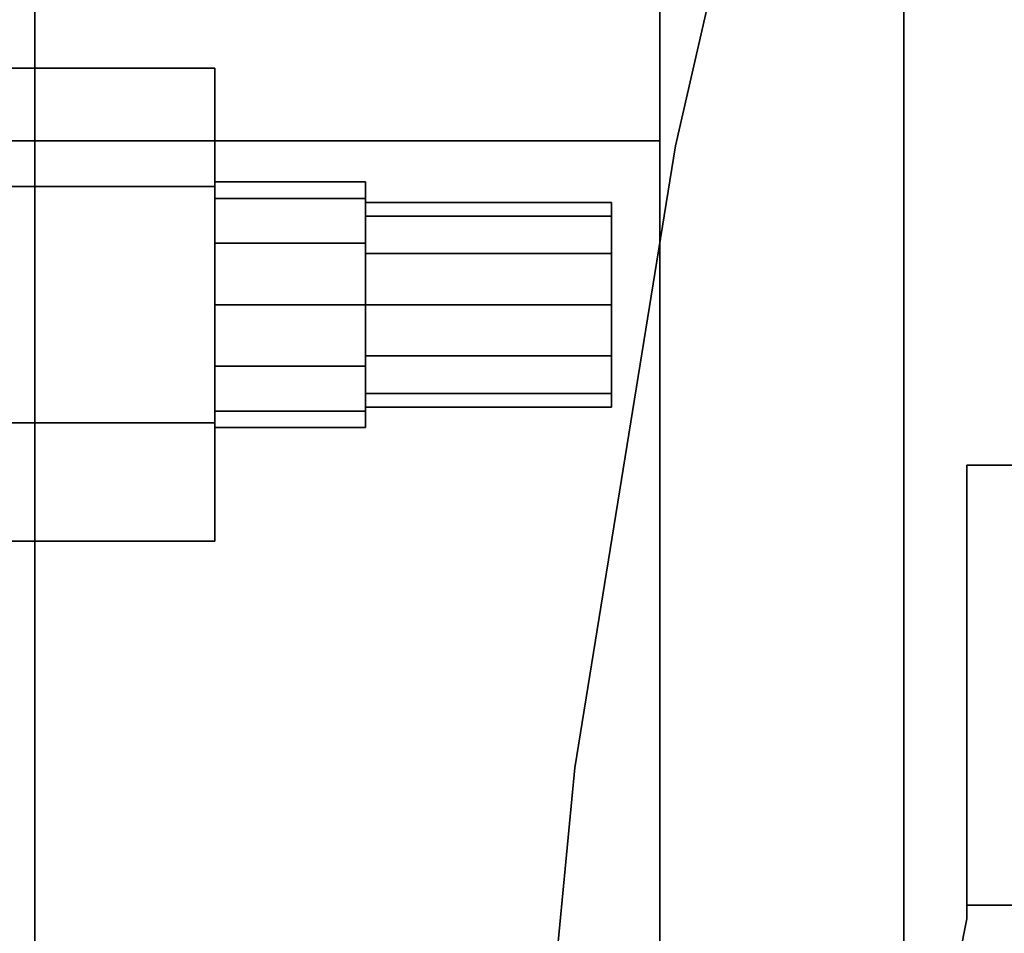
# Model space of a CAD drawing. Extents: x -48 to 48, y -49.6 to 48.
# Tile 757 of 890: x 0.8 to 3.8, y 23.6 to 26.4. Entities that reach past the tile are written whole.
import ezdxf

# ---------------------------------------------------------------- set-up
doc = ezdxf.new("R2010")
doc.units = 0

msp = doc.modelspace()

# ---------------------------------------------------------------- linework, layer by layer
at = {"layer": '4B3 [27]', "color": 1}
for points, invisible_edges in [([(-2.30664, 22.1721, 30.1), (-3.495, 48, 30.1), (3.495, 48, 30.1)], 13), ([(-2.79823, 25.9848, 46), (3.495, 48, 46), (-3.495, 48, 46)], 13), ([(-2.79823, 14.5152, 30.1), (-2.4913, 16.4137, 30.1), (3.495, 48, 30.1)], 14), ([(-2.79823, 14.5152, 30.1), (3.495, 48, 30.1), (3.495, 28.7655, 30.1)], 13), ([(-2.79823, 25.9848, 46), (3.495, 28.7655, 46), (3.495, 48, 46)], 13), ([(-2.4913, 16.4137, 30.1), (-2.30664, 18.3279, 30.1), (3.495, 48, 30.1)], 14), ([(-2.245, 20.25, 30.1), (-2.30664, 22.1721, 30.1), (3.495, 48, 30.1)], 14), ([(-2.30664, 18.3279, 30.1), (-2.245, 20.25, 30.1), (3.495, 48, 30.1)], 14), ([(0.576535, 7.47959, 45.5171), (0.576535, 48, 45.5171), (0.8425, 48, 45.57)], 12), ([(0.576535, 7.47959, 45.5171), (0.8425, 48, 45.57), (0.8425, 7.375, 45.57)], 1), ([(0.8425, 6.62326, 30.53), (0.8425, 48, 30.53), (0.576535, 48, 30.5829)], 12), ([(0.8425, 6.62326, 30.53), (0.576535, 48, 30.5829), (0.576535, 6.87279, 30.5829)], 1), ([(2.30664, 18.3279, 45.57), (0.8425, 7.375, 45.57), (0.8425, 48, 45.57)], 13), ([(0.8425, 48, 45.57), (3.22615, 27.8596, 45.57), (2.79823, 25.9848, 45.57)], 13), ([(0.8425, 48, 45.57), (2.79823, 25.9848, 45.57), (2.4913, 24.0863, 45.57)], 13), ([(0.8425, 48, 45.57), (2.4913, 24.0863, 45.57), (2.30664, 22.1721, 45.57)], 13), ([(0.8425, 48, 45.57), (2.30664, 22.1721, 45.57), (2.245, 20.25, 45.57)], 13), ([(2.30664, 18.3279, 45.57), (0.8425, 48, 45.57), (2.245, 20.25, 45.57)], 3), ([(2.4913, 24.0863, 30.53), (3.495, 48, 30.53), (0.8425, 48, 30.53)], 13), ([(0.8425, 48, 30.53), (0.8425, 6.62326, 30.53), (2.30664, 18.3279, 30.53)], 14), ([(0.8425, 48, 30.53), (2.30664, 18.3279, 30.53), (2.245, 20.25, 30.53)], 13), ([(0.8425, 48, 30.53), (2.245, 20.25, 30.53), (2.30664, 22.1721, 30.53)], 13), ([(2.4913, 24.0863, 30.53), (0.8425, 48, 30.53), (2.30664, 22.1721, 30.53)], 3), ([(2.4913, 24.0863, 30.53), (2.79823, 25.9848, 30.53), (3.495, 48, 30.53)], 14), ([(2.79823, 25.9848, 30.53), (3.22615, 27.8596, 30.53), (3.495, 48, 30.53)], 14), ([(-2.79823, 14.5152, 30.1), (3.495, 28.7655, 30.1), (3.22615, 27.8596, 30.1)], 13), ([(-2.79823, 25.9848, 46), (3.22615, 27.8596, 46), (3.495, 28.7655, 46)], 13), ([(-2.79823, 14.5152, 30.1), (3.22615, 27.8596, 30.1), (2.79823, 25.9848, 30.1)], 13), ([(-2.79823, 25.9848, 46), (2.79823, 25.9848, 46), (3.22615, 27.8596, 46)], 13), ([(-2.79823, 14.5152, 30.1), (2.79823, 25.9848, 30.1), (2.4913, 24.0863, 30.1)], 13), ([(-2.79823, 25.9848, 46), (-2.4913, 24.0863, 46), (3.495, 6.62326, 46)], 14), ([(-2.79823, 25.9848, 46), (3.495, 6.62326, 46), (3.495, 11.7345, 46)], 13), ([(-2.79823, 25.9848, 46), (3.495, 11.7345, 46), (3.22615, 12.6404, 46)], 13), ([(-2.79823, 25.9848, 46), (3.22615, 12.6404, 46), (2.79823, 14.5152, 46)], 13), ([(-2.79823, 25.9848, 46), (2.79823, 14.5152, 46), (2.4913, 16.4137, 46)], 13), ([(-2.79823, 25.9848, 46), (2.4913, 16.4137, 46), (2.30664, 18.3279, 46)], 13), ([(-2.79823, 25.9848, 46), (2.30664, 18.3279, 46), (2.245, 20.25, 46)], 13), ([(-2.79823, 25.9848, 46), (2.245, 20.25, 46), (2.30664, 22.1721, 46)], 13), ([(-2.79823, 25.9848, 46), (2.30664, 22.1721, 46), (2.4913, 24.0863, 46)], 13), ([(-2.79823, 25.9848, 46), (2.4913, 24.0863, 46), (2.79823, 25.9848, 46)], 13), ([(-2.79823, 14.5152, 30.1), (2.4913, 24.0863, 30.1), (2.30664, 22.1721, 30.1)], 13), ([(-2.4913, 24.0863, 46), (-2.30664, 22.1721, 46), (3.495, 6.62326, 46)], 14)]:
    msp.add_3dface(points, dxfattribs=dict(at, invisible_edges=invisible_edges))
at = {"layer": '4B3 [27]', "color": 7}
for points, invisible_edges in [([(2.79823, 25.9848, 46), (2.79823, 25.9848, 45.57), (3.22615, 27.8596, 45.57)], 12), ([(2.79823, 25.9848, 46), (3.22615, 27.8596, 45.57), (3.22615, 27.8596, 46)], 1), ([(3.22615, 27.8596, 30.1), (3.22615, 27.8596, 30.53), (2.79823, 25.9848, 30.53)], 12), ([(3.22615, 27.8596, 30.1), (2.79823, 25.9848, 30.53), (2.79823, 25.9848, 30.1)], 1), ([(2.4913, 24.0863, 46), (2.4913, 24.0863, 45.57), (2.79823, 25.9848, 45.57)], 12), ([(2.4913, 24.0863, 46), (2.79823, 25.9848, 45.57), (2.79823, 25.9848, 46)], 1), ([(2.79823, 25.9848, 30.1), (2.79823, 25.9848, 30.53), (2.4913, 24.0863, 30.53)], 12), ([(2.79823, 25.9848, 30.1), (2.4913, 24.0863, 30.53), (2.4913, 24.0863, 30.1)], 1), ([(2.30664, 22.1721, 46), (2.30664, 22.1721, 45.57), (2.4913, 24.0863, 45.57)], 12), ([(2.30664, 22.1721, 46), (2.4913, 24.0863, 45.57), (2.4913, 24.0863, 46)], 1), ([(2.4913, 24.0863, 30.1), (2.4913, 24.0863, 30.53), (2.30664, 22.1721, 30.53)], 12), ([(2.4913, 24.0863, 30.1), (2.30664, 22.1721, 30.53), (2.30664, 22.1721, 30.1)], 1)]:
    msp.add_3dface(points, dxfattribs=dict(at, invisible_edges=invisible_edges))
at = {"layer": '5B3 [52]', "color": 1}
for points, invisible_edges in [([(3.495, 44, 64.1), (3.495, 5.875, 64.1), (-3.495, 5.875, 64.1)], 12), ([(3.495, 44, 64.1), (-3.495, 5.875, 64.1), (-3.495, 44, 64.1)], 1), ([(-3.495, 44, 80), (-3.495, 5.875, 80), (3.495, 5.875, 80)], 12), ([(-3.495, 44, 80), (3.495, 5.875, 80), (3.495, 44, 80)], 1), ([(0.576535, 44, 64.5829), (0.576535, 5.875, 64.5829), (0.8425, 5.875, 64.53)], 12), ([(0.576535, 44, 64.5829), (0.8425, 5.875, 64.53), (0.8425, 44, 64.53)], 1), ([(0.8425, 44, 79.57), (0.8425, 5.875, 79.57), (0.576535, 5.875, 79.5171)], 12), ([(0.8425, 44, 79.57), (0.576535, 5.875, 79.5171), (0.576535, 44, 79.5171)], 1), ([(0.8425, 44, 64.53), (0.8425, 5.875, 64.53), (3.495, 5.875, 64.53)], 12), ([(0.8425, 44, 64.53), (3.495, 5.875, 64.53), (3.495, 44, 64.53)], 1), ([(3.495, 44, 79.57), (3.495, 5.875, 79.57), (0.8425, 5.875, 79.57)], 12), ([(3.495, 44, 79.57), (0.8425, 5.875, 79.57), (0.8425, 44, 79.57)], 1), ([(3.495, 44, 64.53), (3.495, 5.875, 64.53), (3.495, 5.875, 64.1)], 12), ([(3.495, 44, 64.53), (3.495, 5.875, 64.1), (3.495, 44, 64.1)], 1), ([(3.495, 44, 80), (3.495, 5.875, 80), (3.495, 5.875, 79.57)], 12), ([(3.495, 44, 80), (3.495, 5.875, 79.57), (3.495, 44, 79.57)], 1)]:
    msp.add_3dface(points, dxfattribs=dict(at, invisible_edges=invisible_edges))
at = {"layer": '9B2 [60]', "color": 0}
for points, invisible_edges in [([(0.65825, 25.8608, 77.625), (1.39263, 25.8608, 77.625), (1.39263, 26.2217, 77)], 12), ([(0.65825, 25.8608, 77.625), (1.39263, 26.2217, 77), (0.65825, 26.2217, 77)], 1), ([(0.65825, 26.2217, 77), (1.39263, 26.2217, 77), (1.39263, 25.8608, 76.375)], 12), ([(0.65825, 26.2217, 77), (1.39263, 25.8608, 76.375), (0.65825, 25.8608, 76.375)], 1), ([(0.65825, 25.8608, 74.625), (1.39263, 25.8608, 74.625), (1.39263, 26.2217, 74)], 12), ([(0.65825, 25.8608, 74.625), (1.39263, 26.2217, 74), (0.65825, 26.2217, 74)], 1), ([(0.65825, 26.2217, 74), (1.39263, 26.2217, 74), (1.39263, 25.8608, 73.375)], 12), ([(0.65825, 26.2217, 74), (1.39263, 25.8608, 73.375), (0.65825, 25.8608, 73.375)], 1), ([(1.39263, 25.1392, 76.375), (1.39263, 25.8608, 76.375), (1.39263, 26.2217, 77)], 12), ([(1.39263, 25.1392, 76.375), (1.39263, 26.2217, 77), (1.39263, 25.8608, 77.625)], 13), ([(1.39263, 25.1392, 73.375), (1.39263, 25.8608, 73.375), (1.39263, 26.2217, 74)], 12), ([(1.39263, 25.1392, 73.375), (1.39263, 26.2217, 74), (1.39263, 25.8608, 74.625)], 13), ([(0.65825, 25.1392, 77.625), (1.39263, 25.1392, 77.625), (1.39263, 25.8608, 77.625)], 12), ([(0.65825, 25.1392, 77.625), (1.39263, 25.8608, 77.625), (0.65825, 25.8608, 77.625)], 1), ([(0.65825, 25.8608, 76.375), (1.39263, 25.8608, 76.375), (1.39263, 25.1392, 76.375)], 12), ([(0.65825, 25.8608, 76.375), (1.39263, 25.1392, 76.375), (0.65825, 25.1392, 76.375)], 1), ([(0.65825, 25.1392, 74.625), (1.39263, 25.1392, 74.625), (1.39263, 25.8608, 74.625)], 12), ([(0.65825, 25.1392, 74.625), (1.39263, 25.8608, 74.625), (0.65825, 25.8608, 74.625)], 1), ([(0.65825, 25.8608, 73.375), (1.39263, 25.8608, 73.375), (1.39263, 25.1392, 73.375)], 12), ([(0.65825, 25.8608, 73.375), (1.39263, 25.1392, 73.375), (0.65825, 25.1392, 73.375)], 1), ([(1.39263, 25.1752, 77.1875), (1.39263, 25.8248, 77.1875), (1.39263, 25.875, 77)], 13), ([(1.39263, 25.1752, 77.1875), (1.39263, 25.875, 77), (1.39263, 25.8248, 76.8125)], 13), ([(1.39263, 25.8248, 77.1875), (1.8525, 25.8248, 77.1875), (1.8525, 25.875, 77)], 12), ([(1.39263, 25.8248, 77.1875), (1.8525, 25.875, 77), (1.39263, 25.875, 77)], 1), ([(1.39263, 25.875, 77), (1.8525, 25.875, 77), (1.8525, 25.8248, 76.8125)], 12), ([(1.39263, 25.875, 77), (1.8525, 25.8248, 76.8125), (1.39263, 25.8248, 76.8125)], 1), ([(1.39263, 25.1752, 74.1875), (1.39263, 25.8248, 74.1875), (1.39263, 25.875, 74)], 13), ([(1.39263, 25.1752, 74.1875), (1.39263, 25.875, 74), (1.39263, 25.8248, 73.8125)], 13), ([(1.39263, 25.8248, 74.1875), (1.8525, 25.8248, 74.1875), (1.8525, 25.875, 74)], 12), ([(1.39263, 25.8248, 74.1875), (1.8525, 25.875, 74), (1.39263, 25.875, 74)], 1), ([(1.39263, 25.875, 74), (1.8525, 25.875, 74), (1.8525, 25.8248, 73.8125)], 12), ([(1.39263, 25.875, 74), (1.8525, 25.8248, 73.8125), (1.39263, 25.8248, 73.8125)], 1), ([(1.39263, 25.1392, 76.375), (1.39263, 25.8608, 77.625), (1.39263, 25.1392, 77.625)], 13), ([(1.39263, 25.1392, 73.375), (1.39263, 25.8608, 74.625), (1.39263, 25.1392, 74.625)], 13), ([(1.8525, 25.125, 77), (1.8525, 25.8248, 76.8125), (1.8525, 25.875, 77)], 13), ([(1.8525, 25.125, 77), (1.8525, 25.875, 77), (1.8525, 25.8248, 77.1875)], 13), ([(1.8525, 25.125, 74), (1.8525, 25.8248, 73.8125), (1.8525, 25.875, 74)], 13), ([(1.8525, 25.125, 74), (1.8525, 25.875, 74), (1.8525, 25.8248, 74.1875)], 13), ([(1.39263, 25.1752, 77.1875), (1.39263, 25.6875, 77.3248), (1.39263, 25.8248, 77.1875)], 13), ([(1.39263, 25.1752, 77.1875), (1.39263, 25.8248, 76.8125), (1.39263, 25.6875, 76.6752)], 13), ([(1.39263, 25.6875, 77.3248), (1.8525, 25.6875, 77.3248), (1.8525, 25.8248, 77.1875)], 12), ([(1.39263, 25.6875, 77.3248), (1.8525, 25.8248, 77.1875), (1.39263, 25.8248, 77.1875)], 1), ([(1.39263, 25.8248, 76.8125), (1.8525, 25.8248, 76.8125), (1.8525, 25.6875, 76.6752)], 12), ([(1.39263, 25.8248, 76.8125), (1.8525, 25.6875, 76.6752), (1.39263, 25.6875, 76.6752)], 1), ([(1.39263, 25.1752, 74.1875), (1.39263, 25.6875, 74.3248), (1.39263, 25.8248, 74.1875)], 13), ([(1.39263, 25.1752, 74.1875), (1.39263, 25.8248, 73.8125), (1.39263, 25.6875, 73.6752)], 13), ([(1.39263, 25.6875, 74.3248), (1.8525, 25.6875, 74.3248), (1.8525, 25.8248, 74.1875)], 12), ([(1.39263, 25.6875, 74.3248), (1.8525, 25.8248, 74.1875), (1.39263, 25.8248, 74.1875)], 1), ([(1.39263, 25.8248, 73.8125), (1.8525, 25.8248, 73.8125), (1.8525, 25.6875, 73.6752)], 12), ([(1.39263, 25.8248, 73.8125), (1.8525, 25.6875, 73.6752), (1.39263, 25.6875, 73.6752)], 1), ([(1.8525, 25.125, 77), (1.8525, 25.6875, 76.6752), (1.8525, 25.8248, 76.8125)], 13), ([(1.8525, 25.125, 77), (1.8525, 25.8248, 77.1875), (1.8525, 25.6875, 77.3248)], 13), ([(1.8525, 25.125, 74), (1.8525, 25.6875, 73.6752), (1.8525, 25.8248, 73.8125)], 13), ([(1.8525, 25.125, 74), (1.8525, 25.8248, 74.1875), (1.8525, 25.6875, 74.3248)], 13), ([(1.8525, 25.2294, 77.1563), (1.8525, 25.7706, 77.1563), (1.8525, 25.8125, 77)], 13), ([(1.8525, 25.2294, 77.1563), (1.8525, 25.8125, 77), (1.8525, 25.7706, 76.8438)], 13), ([(1.8525, 25.7706, 77.1563), (2.6025, 25.7706, 77.1563), (2.6025, 25.8125, 77)], 12), ([(1.8525, 25.7706, 77.1563), (2.6025, 25.8125, 77), (1.8525, 25.8125, 77)], 1), ([(1.8525, 25.8125, 77), (2.6025, 25.8125, 77), (2.6025, 25.7706, 76.8437)], 12), ([(1.8525, 25.8125, 77), (2.6025, 25.7706, 76.8437), (1.8525, 25.7706, 76.8438)], 1), ([(1.8525, 25.2294, 74.1562), (1.8525, 25.7706, 74.1562), (1.8525, 25.8125, 74)], 13), ([(1.8525, 25.2294, 74.1562), (1.8525, 25.8125, 74), (1.8525, 25.7706, 73.8438)], 13), ([(1.8525, 25.7706, 74.1562), (2.6025, 25.7706, 74.1563), (2.6025, 25.8125, 74)], 12), ([(1.8525, 25.7706, 74.1562), (2.6025, 25.8125, 74), (1.8525, 25.8125, 74)], 1), ([(1.8525, 25.8125, 74), (2.6025, 25.8125, 74), (2.6025, 25.7706, 73.8437)], 12), ([(1.8525, 25.8125, 74), (2.6025, 25.7706, 73.8437), (1.8525, 25.7706, 73.8438)], 1), ([(2.6025, 25.1875, 77), (2.6025, 25.7706, 76.8437), (2.6025, 25.8125, 77)], 13), ([(2.6025, 25.1875, 77), (2.6025, 25.8125, 77), (2.6025, 25.7706, 77.1563)], 13), ([(2.6025, 25.1875, 74), (2.6025, 25.7706, 73.8437), (2.6025, 25.8125, 74)], 13), ([(2.6025, 25.1875, 74), (2.6025, 25.8125, 74), (2.6025, 25.7706, 74.1563)], 13), ([(1.8525, 25.2294, 77.1563), (1.8525, 25.6563, 77.2706), (1.8525, 25.7706, 77.1563)], 13), ([(1.8525, 25.2294, 77.1563), (1.8525, 25.7706, 76.8438), (1.8525, 25.6563, 76.7294)], 13), ([(1.8525, 25.6563, 77.2706), (2.6025, 25.6562, 77.2706), (2.6025, 25.7706, 77.1563)], 12), ([(1.8525, 25.6563, 77.2706), (2.6025, 25.7706, 77.1563), (1.8525, 25.7706, 77.1563)], 1), ([(1.8525, 25.7706, 76.8438), (2.6025, 25.7706, 76.8437), (2.6025, 25.6563, 76.7294)], 12), ([(1.8525, 25.7706, 76.8438), (2.6025, 25.6563, 76.7294), (1.8525, 25.6563, 76.7294)], 1), ([(1.8525, 25.2294, 74.1562), (1.8525, 25.6563, 74.2706), (1.8525, 25.7706, 74.1562)], 13), ([(1.8525, 25.2294, 74.1562), (1.8525, 25.7706, 73.8438), (1.8525, 25.6563, 73.7294)], 13), ([(1.8525, 25.6563, 74.2706), (2.6025, 25.6562, 74.2706), (2.6025, 25.7706, 74.1563)], 12), ([(1.8525, 25.6563, 74.2706), (2.6025, 25.7706, 74.1563), (1.8525, 25.7706, 74.1562)], 1), ([(1.8525, 25.7706, 73.8438), (2.6025, 25.7706, 73.8437), (2.6025, 25.6563, 73.7294)], 12), ([(1.8525, 25.7706, 73.8438), (2.6025, 25.6563, 73.7294), (1.8525, 25.6563, 73.7294)], 1), ([(2.6025, 25.1875, 77), (2.6025, 25.6563, 76.7294), (2.6025, 25.7706, 76.8437)], 13), ([(2.6025, 25.1875, 77), (2.6025, 25.7706, 77.1563), (2.6025, 25.6562, 77.2706)], 13), ([(2.6025, 25.1875, 74), (2.6025, 25.6563, 73.7294), (2.6025, 25.7706, 73.8437)], 13), ([(2.6025, 25.1875, 74), (2.6025, 25.7706, 74.1563), (2.6025, 25.6562, 74.2706)], 13), ([(1.39263, 25.1752, 77.1875), (1.39263, 25.5, 77.375), (1.39263, 25.6875, 77.3248)], 13), ([(1.39263, 25.1752, 77.1875), (1.39263, 25.6875, 76.6752), (1.39263, 25.5, 76.625)], 13), ([(1.39263, 25.5, 77.375), (1.8525, 25.5, 77.375), (1.8525, 25.6875, 77.3248)], 12), ([(1.39263, 25.5, 77.375), (1.8525, 25.6875, 77.3248), (1.39263, 25.6875, 77.3248)], 1), ([(1.39263, 25.6875, 76.6752), (1.8525, 25.6875, 76.6752), (1.8525, 25.5, 76.625)], 12), ([(1.39263, 25.6875, 76.6752), (1.8525, 25.5, 76.625), (1.39263, 25.5, 76.625)], 1), ([(1.39263, 25.1752, 74.1875), (1.39263, 25.5, 74.375), (1.39263, 25.6875, 74.3248)], 13), ([(1.39263, 25.1752, 74.1875), (1.39263, 25.6875, 73.6752), (1.39263, 25.5, 73.625)], 13), ([(1.39263, 25.5, 74.375), (1.8525, 25.5, 74.375), (1.8525, 25.6875, 74.3248)], 12), ([(1.39263, 25.5, 74.375), (1.8525, 25.6875, 74.3248), (1.39263, 25.6875, 74.3248)], 1), ([(1.39263, 25.6875, 73.6752), (1.8525, 25.6875, 73.6752), (1.8525, 25.5, 73.625)], 12), ([(1.39263, 25.6875, 73.6752), (1.8525, 25.5, 73.625), (1.39263, 25.5, 73.625)], 1), ([(1.8525, 25.125, 77), (1.8525, 25.5, 76.625), (1.8525, 25.6875, 76.6752)], 13), ([(1.8525, 25.125, 77), (1.8525, 25.6875, 77.3248), (1.8525, 25.5, 77.375)], 13), ([(1.8525, 25.125, 74), (1.8525, 25.5, 73.625), (1.8525, 25.6875, 73.6752)], 13), ([(1.8525, 25.125, 74), (1.8525, 25.6875, 74.3248), (1.8525, 25.5, 74.375)], 13), ([(1.8525, 25.2294, 77.1563), (1.8525, 25.5, 77.3125), (1.8525, 25.6563, 77.2706)], 13), ([(1.8525, 25.2294, 77.1563), (1.8525, 25.6563, 76.7294), (1.8525, 25.5, 76.6875)], 13), ([(1.8525, 25.5, 77.3125), (2.6025, 25.6562, 77.2706), (1.8525, 25.6563, 77.2706)], 1), ([(1.8525, 25.6563, 76.7294), (2.6025, 25.6563, 76.7294), (2.6025, 25.5, 76.6875)], 12), ([(1.8525, 25.6563, 76.7294), (2.6025, 25.5, 76.6875), (1.8525, 25.5, 76.6875)], 1), ([(1.8525, 25.2294, 74.1562), (1.8525, 25.5, 74.3125), (1.8525, 25.6563, 74.2706)], 13), ([(1.8525, 25.2294, 74.1562), (1.8525, 25.6563, 73.7294), (1.8525, 25.5, 73.6875)], 13), ([(1.8525, 25.5, 74.3125), (2.6025, 25.6562, 74.2706), (1.8525, 25.6563, 74.2706)], 1), ([(1.8525, 25.6563, 73.7294), (2.6025, 25.6563, 73.7294), (2.6025, 25.5, 73.6875)], 12), ([(1.8525, 25.6563, 73.7294), (2.6025, 25.5, 73.6875), (1.8525, 25.5, 73.6875)], 1), ([(1.8525, 25.5, 77.3125), (2.6025, 25.5, 77.3125), (2.6025, 25.6562, 77.2706)], 12), ([(1.8525, 25.5, 74.3125), (2.6025, 25.5, 74.3125), (2.6025, 25.6562, 74.2706)], 12), ([(2.6025, 25.1875, 77), (2.6025, 25.5, 76.6875), (2.6025, 25.6563, 76.7294)], 13), ([(2.6025, 25.1875, 74), (2.6025, 25.5, 73.6875), (2.6025, 25.6563, 73.7294)], 13), ([(2.6025, 25.1875, 77), (2.6025, 25.6562, 77.2706), (2.6025, 25.5, 77.3125)], 13), ([(2.6025, 25.1875, 74), (2.6025, 25.6562, 74.2706), (2.6025, 25.5, 74.3125)], 13), ([(1.39263, 25.1752, 77.1875), (1.39263, 25.3125, 77.3248), (1.39263, 25.5, 77.375)], 12), ([(1.39263, 25.1752, 77.1875), (1.39263, 25.5, 76.625), (1.39263, 25.3125, 76.6752)], 13), ([(1.39263, 25.3125, 77.3248), (1.8525, 25.3125, 77.3248), (1.8525, 25.5, 77.375)], 12), ([(1.39263, 25.3125, 77.3248), (1.8525, 25.5, 77.375), (1.39263, 25.5, 77.375)], 1), ([(1.39263, 25.5, 76.625), (1.8525, 25.5, 76.625), (1.8525, 25.3125, 76.6752)], 12), ([(1.39263, 25.5, 76.625), (1.8525, 25.3125, 76.6752), (1.39263, 25.3125, 76.6752)], 1), ([(1.39263, 25.1752, 74.1875), (1.39263, 25.3125, 74.3248), (1.39263, 25.5, 74.375)], 12), ([(1.39263, 25.1752, 74.1875), (1.39263, 25.5, 73.625), (1.39263, 25.3125, 73.6752)], 13), ([(1.39263, 25.3125, 74.3248), (1.8525, 25.3125, 74.3248), (1.8525, 25.5, 74.375)], 12), ([(1.39263, 25.3125, 74.3248), (1.8525, 25.5, 74.375), (1.39263, 25.5, 74.375)], 1), ([(1.39263, 25.5, 73.625), (1.8525, 25.5, 73.625), (1.8525, 25.3125, 73.6752)], 12), ([(1.39263, 25.5, 73.625), (1.8525, 25.3125, 73.6752), (1.39263, 25.3125, 73.6752)], 1), ([(1.8525, 25.125, 77), (1.8525, 25.3125, 76.6752), (1.8525, 25.5, 76.625)], 13), ([(1.8525, 25.125, 77), (1.8525, 25.5, 77.375), (1.8525, 25.3125, 77.3248)], 13), ([(1.8525, 25.2294, 77.1563), (1.8525, 25.3438, 77.2706), (1.8525, 25.5, 77.3125)], 12), ([(1.8525, 25.2294, 77.1563), (1.8525, 25.5, 76.6875), (1.8525, 25.3438, 76.7294)], 13), ([(1.8525, 25.3438, 77.2706), (2.6025, 25.3438, 77.2706), (2.6025, 25.5, 77.3125)], 12), ([(1.8525, 25.3438, 77.2706), (2.6025, 25.5, 77.3125), (1.8525, 25.5, 77.3125)], 1), ([(1.8525, 25.5, 76.6875), (2.6025, 25.5, 76.6875), (2.6025, 25.3438, 76.7294)], 12), ([(1.8525, 25.5, 76.6875), (2.6025, 25.3438, 76.7294), (1.8525, 25.3438, 76.7294)], 1), ([(1.8525, 25.125, 74), (1.8525, 25.3125, 73.6752), (1.8525, 25.5, 73.625)], 13), ([(1.8525, 25.125, 74), (1.8525, 25.5, 74.375), (1.8525, 25.3125, 74.3248)], 13), ([(1.8525, 25.2294, 74.1562), (1.8525, 25.3438, 74.2706), (1.8525, 25.5, 74.3125)], 12), ([(1.8525, 25.2294, 74.1562), (1.8525, 25.5, 73.6875), (1.8525, 25.3438, 73.7294)], 13), ([(1.8525, 25.3438, 74.2706), (2.6025, 25.3438, 74.2706), (2.6025, 25.5, 74.3125)], 12), ([(1.8525, 25.3438, 74.2706), (2.6025, 25.5, 74.3125), (1.8525, 25.5, 74.3125)], 1), ([(1.8525, 25.5, 73.6875), (2.6025, 25.5, 73.6875), (2.6025, 25.3437, 73.7294)], 12), ([(1.8525, 25.5, 73.6875), (2.6025, 25.3437, 73.7294), (1.8525, 25.3438, 73.7294)], 1), ([(2.6025, 25.1875, 77), (2.6025, 25.3438, 76.7294), (2.6025, 25.5, 76.6875)], 13), ([(2.6025, 25.1875, 77), (2.6025, 25.5, 77.3125), (2.6025, 25.3438, 77.2706)], 13), ([(2.6025, 25.1875, 74), (2.6025, 25.3437, 73.7294), (2.6025, 25.5, 73.6875)], 13), ([(2.6025, 25.1875, 74), (2.6025, 25.5, 74.3125), (2.6025, 25.3438, 74.2706)], 13), ([(1.8525, 25.2294, 77.1563), (1.8525, 25.3438, 76.7294), (1.8525, 25.2294, 76.8438)], 13), ([(1.8525, 25.2294, 77.1563), (2.6025, 25.2294, 77.1562), (2.6025, 25.3438, 77.2706)], 12), ([(1.8525, 25.2294, 77.1563), (2.6025, 25.3438, 77.2706), (1.8525, 25.3438, 77.2706)], 1), ([(1.8525, 25.3438, 76.7294), (2.6025, 25.3438, 76.7294), (2.6025, 25.2294, 76.8438)], 12), ([(1.8525, 25.3438, 76.7294), (2.6025, 25.2294, 76.8438), (1.8525, 25.2294, 76.8438)], 1), ([(1.8525, 25.2294, 74.1562), (1.8525, 25.3438, 73.7294), (1.8525, 25.2294, 73.8438)], 13), ([(1.8525, 25.2294, 74.1562), (2.6025, 25.2294, 74.1563), (2.6025, 25.3438, 74.2706)], 12), ([(1.8525, 25.2294, 74.1562), (2.6025, 25.3438, 74.2706), (1.8525, 25.3438, 74.2706)], 1), ([(1.8525, 25.3438, 73.7294), (2.6025, 25.3437, 73.7294), (2.6025, 25.2294, 73.8438)], 12), ([(1.8525, 25.3438, 73.7294), (2.6025, 25.2294, 73.8438), (1.8525, 25.2294, 73.8438)], 1), ([(2.6025, 25.1875, 77), (2.6025, 25.2294, 76.8438), (2.6025, 25.3438, 76.7294)], 12), ([(2.6025, 25.1875, 77), (2.6025, 25.3438, 77.2706), (2.6025, 25.2294, 77.1562)], 1), ([(2.6025, 25.1875, 74), (2.6025, 25.3438, 74.2706), (2.6025, 25.2294, 74.1563)], 1), ([(2.6025, 25.1875, 74), (2.6025, 25.2294, 73.8438), (2.6025, 25.3437, 73.7294)], 12), ([(1.39263, 25.1752, 77.1875), (1.39263, 25.3125, 76.6752), (1.39263, 25.1752, 76.8125)], 13), ([(1.39263, 25.1752, 77.1875), (1.8525, 25.1752, 77.1875), (1.8525, 25.3125, 77.3248)], 12), ([(1.39263, 25.1752, 77.1875), (1.8525, 25.3125, 77.3248), (1.39263, 25.3125, 77.3248)], 1), ([(1.39263, 25.3125, 76.6752), (1.8525, 25.3125, 76.6752), (1.8525, 25.1752, 76.8125)], 12), ([(1.39263, 25.3125, 76.6752), (1.8525, 25.1752, 76.8125), (1.39263, 25.1752, 76.8125)], 1), ([(1.39263, 25.1752, 74.1875), (1.39263, 25.3125, 73.6752), (1.39263, 25.1752, 73.8125)], 13), ([(1.39263, 25.1752, 74.1875), (1.8525, 25.1752, 74.1875), (1.8525, 25.3125, 74.3248)], 12), ([(1.39263, 25.1752, 74.1875), (1.8525, 25.3125, 74.3248), (1.39263, 25.3125, 74.3248)], 1), ([(1.39263, 25.3125, 73.6752), (1.8525, 25.3125, 73.6752), (1.8525, 25.1752, 73.8125)], 12), ([(1.39263, 25.3125, 73.6752), (1.8525, 25.1752, 73.8125), (1.39263, 25.1752, 73.8125)], 1), ([(1.8525, 25.125, 77), (1.8525, 25.1752, 76.8125), (1.8525, 25.3125, 76.6752)], 12), ([(1.8525, 25.125, 77), (1.8525, 25.3125, 77.3248), (1.8525, 25.1752, 77.1875)], 1), ([(1.8525, 25.125, 74), (1.8525, 25.1752, 73.8125), (1.8525, 25.3125, 73.6752)], 12), ([(1.8525, 25.125, 74), (1.8525, 25.3125, 74.3248), (1.8525, 25.1752, 74.1875)], 1), ([(1.8525, 25.2294, 77.1563), (1.8525, 25.2294, 76.8438), (1.8525, 25.1875, 77)], 1), ([(1.8525, 25.2294, 76.8438), (2.6025, 25.2294, 76.8438), (2.6025, 25.1875, 77)], 12), ([(1.8525, 25.2294, 76.8438), (2.6025, 25.1875, 77), (1.8525, 25.1875, 77)], 1), ([(1.8525, 25.1875, 77), (2.6025, 25.1875, 77), (2.6025, 25.2294, 77.1562)], 12), ([(1.8525, 25.1875, 77), (2.6025, 25.2294, 77.1562), (1.8525, 25.2294, 77.1563)], 1), ([(1.8525, 25.2294, 74.1562), (1.8525, 25.2294, 73.8438), (1.8525, 25.1875, 74)], 1), ([(1.8525, 25.2294, 73.8438), (2.6025, 25.2294, 73.8438), (2.6025, 25.1875, 74)], 12), ([(1.8525, 25.2294, 73.8438), (2.6025, 25.1875, 74), (1.8525, 25.1875, 74)], 1), ([(1.8525, 25.1875, 74), (2.6025, 25.1875, 74), (2.6025, 25.2294, 74.1563)], 12), ([(1.8525, 25.1875, 74), (2.6025, 25.2294, 74.1563), (1.8525, 25.2294, 74.1562)], 1), ([(1.39263, 25.1752, 77.1875), (1.39263, 25.1752, 76.8125), (1.39263, 25.125, 77)], 1), ([(1.39263, 25.1752, 76.8125), (1.8525, 25.1752, 76.8125), (1.8525, 25.125, 77)], 12), ([(1.39263, 25.1752, 76.8125), (1.8525, 25.125, 77), (1.39263, 25.125, 77)], 1), ([(1.39263, 25.125, 77), (1.8525, 25.125, 77), (1.8525, 25.1752, 77.1875)], 12), ([(1.39263, 25.125, 77), (1.8525, 25.1752, 77.1875), (1.39263, 25.1752, 77.1875)], 1), ([(1.39263, 25.1752, 74.1875), (1.39263, 25.1752, 73.8125), (1.39263, 25.125, 74)], 1), ([(1.39263, 25.1752, 73.8125), (1.8525, 25.1752, 73.8125), (1.8525, 25.125, 74)], 12), ([(1.39263, 25.1752, 73.8125), (1.8525, 25.125, 74), (1.39263, 25.125, 74)], 1), ([(1.39263, 25.125, 74), (1.8525, 25.125, 74), (1.8525, 25.1752, 74.1875)], 12), ([(1.39263, 25.125, 74), (1.8525, 25.1752, 74.1875), (1.39263, 25.1752, 74.1875)], 1), ([(0.65825, 24.7783, 77), (1.39263, 24.7783, 77), (1.39263, 25.1392, 77.625)], 12), ([(0.65825, 24.7783, 77), (1.39263, 25.1392, 77.625), (0.65825, 25.1392, 77.625)], 1), ([(0.65825, 25.1392, 76.375), (1.39263, 25.1392, 76.375), (1.39263, 24.7783, 77)], 12), ([(0.65825, 25.1392, 76.375), (1.39263, 24.7783, 77), (0.65825, 24.7783, 77)], 1), ([(0.65825, 24.7783, 74), (1.39263, 24.7783, 74), (1.39263, 25.1392, 74.625)], 12), ([(0.65825, 24.7783, 74), (1.39263, 25.1392, 74.625), (0.65825, 25.1392, 74.625)], 1), ([(0.65825, 25.1392, 73.375), (1.39263, 25.1392, 73.375), (1.39263, 24.7783, 74)], 12), ([(0.65825, 25.1392, 73.375), (1.39263, 24.7783, 74), (0.65825, 24.7783, 74)], 1), ([(1.39263, 25.1392, 76.375), (1.39263, 25.1392, 77.625), (1.39263, 24.7783, 77)], 1), ([(1.39263, 25.1392, 73.375), (1.39263, 25.1392, 74.625), (1.39263, 24.7783, 74)], 1)]:
    msp.add_3dface(points, dxfattribs=dict(at, invisible_edges=invisible_edges))
at = {"layer": '9B2 [60]', "color": 1}
for points, invisible_edges in [([(3.37884, 23.1641, 72.3), (3.54105, 23.2724, 72.3), (18, 25.01, 72.3)], 14), ([(3.37884, 23.1641, 72.3), (18, 25.01, 72.3), (18, 20.99, 72.3)], 13), ([(3.54105, 23.2724, 72.3), (3.64944, 23.4347, 72.3), (18, 25.01, 72.3)], 14), ([(3.64944, 23.4347, 72.3), (3.6875, 23.626, 72.3), (18, 25.01, 72.3)], 14), ([(3.6875, 23.6675, 72.695), (18, 23.6675, 72.695), (18, 25.01, 72.695)], 12), ([(3.6875, 23.6675, 72.695), (18, 25.01, 72.695), (3.6875, 25.01, 72.695)], 1), ([(3.6875, 25.01, 72.695), (18, 25.01, 72.695), (18, 25.01, 72.3)], 12), ([(3.6875, 25.01, 72.695), (18, 25.01, 72.3), (3.6875, 25.01, 72.3)], 1), ([(3.6875, 23.626, 72.3), (3.6875, 25.01, 72.3), (18, 25.01, 72.3)], 12), ([(3.65446, 23.4599, 72.7363), (18, 23.4599, 72.7363), (18, 23.6675, 72.695)], 12), ([(3.65446, 23.4599, 72.7363), (18, 23.6675, 72.695), (3.6875, 23.626, 72.7033)], 3), ([(18, 23.6675, 72.695), (3.6875, 23.6675, 72.695), (3.6875, 23.626, 72.7033)], 12)]:
    msp.add_3dface(points, dxfattribs=dict(at, invisible_edges=invisible_edges))
at = {"layer": '9B2 [60]', "color": 7}
for points, invisible_edges in [([(3.6875, 25.01, 72.3), (3.6875, 23.626, 72.3), (3.6875, 23.626, 72.7033)], 12), ([(3.6875, 25.01, 72.3), (3.6875, 23.626, 72.7033), (3.6875, 23.6675, 72.695)], 13), ([(3.6875, 25.01, 72.3), (3.6875, 23.6675, 72.695), (3.6875, 25.01, 72.695)], 1), ([(3.6875, 23.626, 72.7033), (3.6875, 23.626, 72.3), (3.64944, 23.4347, 72.3)], 12), ([(3.6875, 23.626, 72.7033), (3.64944, 23.4347, 72.3), (3.65446, 23.4599, 72.7363)], 3)]:
    msp.add_3dface(points, dxfattribs=dict(at, invisible_edges=invisible_edges))
at = {"layer": 'J_57 [67]', "color": 1}
for points, invisible_edges in [([(0.25, 30, 99.5), (0.25, 0.5, 99.5), (2.75, 0.5, 99.5)], 12), ([(0.25, 30, 99.5), (2.75, 0.5, 99.5), (2.75, 30, 99.5)], 1), ([(2.75, 30, 99.25), (2.75, 0.5, 99.25), (0.75, 0.5, 99.25)], 12), ([(2.75, 30, 99.25), (0.75, 0.5, 99.25), (0.75, 30, 99.25)], 1), ([(2.75, 30, 99.5), (2.75, 0.5, 99.5), (2.75, 0.5, 99.25)], 12), ([(2.75, 30, 99.5), (2.75, 0.5, 99.25), (2.75, 30, 99.25)], 1), ([(0.25, 26, 87.5), (0.75, 26, 87.75), (2.75, 26, 87.75)], 13), ([(0.25, 26, 87.5), (2.75, 26, 87.75), (2.75, 26, 87.5)], 1), ([(0.25, 5.875, 87.5), (0.25, 26, 87.5), (2.75, 26, 87.5)], 12), ([(0.25, 5.875, 87.5), (2.75, 26, 87.5), (2.75, 5.875, 87.5)], 1), ([(2.75, 5.875, 87.75), (2.75, 26, 87.75), (0.75, 26, 87.75)], 12), ([(2.75, 5.875, 87.75), (0.75, 26, 87.75), (0.75, 5.875, 87.75)], 1), ([(2.75, 5.875, 87.5), (2.75, 26, 87.5), (2.75, 26, 87.75)], 12), ([(2.75, 5.875, 87.5), (2.75, 26, 87.75), (2.75, 5.875, 87.75)], 1)]:
    msp.add_3dface(points, dxfattribs=dict(at, invisible_edges=invisible_edges))
at = {"layer": 'M_58 [69]', "color": 1}
for points, invisible_edges in [([(0.25, 30, 99.5), (0.25, 0.5, 99.5), (2.75, 0.5, 99.5)], 12), ([(0.25, 30, 99.5), (2.75, 0.5, 99.5), (2.75, 30, 99.5)], 1), ([(2.75, 30, 99.25), (2.75, 0.5, 99.25), (0.75, 0.5, 99.25)], 12), ([(2.75, 30, 99.25), (0.75, 0.5, 99.25), (0.75, 30, 99.25)], 1), ([(2.75, 30, 99.5), (2.75, 0.5, 99.5), (2.75, 0.5, 99.25)], 12), ([(2.75, 30, 99.5), (2.75, 0.5, 99.25), (2.75, 30, 99.25)], 1), ([(0.25, 26, 87.5), (0.75, 26, 87.75), (2.75, 26, 87.75)], 13), ([(0.25, 26, 87.5), (2.75, 26, 87.75), (2.75, 26, 87.5)], 1), ([(0.25, 5.875, 87.5), (0.25, 26, 87.5), (2.75, 26, 87.5)], 12), ([(0.25, 5.875, 87.5), (2.75, 26, 87.5), (2.75, 5.875, 87.5)], 1), ([(2.75, 5.875, 87.75), (2.75, 26, 87.75), (0.75, 26, 87.75)], 12), ([(2.75, 5.875, 87.75), (0.75, 26, 87.75), (0.75, 5.875, 87.75)], 1), ([(2.75, 5.875, 87.5), (2.75, 26, 87.5), (2.75, 26, 87.75)], 12), ([(2.75, 5.875, 87.5), (2.75, 26, 87.75), (2.75, 5.875, 87.75)], 1)]:
    msp.add_3dface(points, dxfattribs=dict(at, invisible_edges=invisible_edges))

doc.saveas('drawing.dxf')
